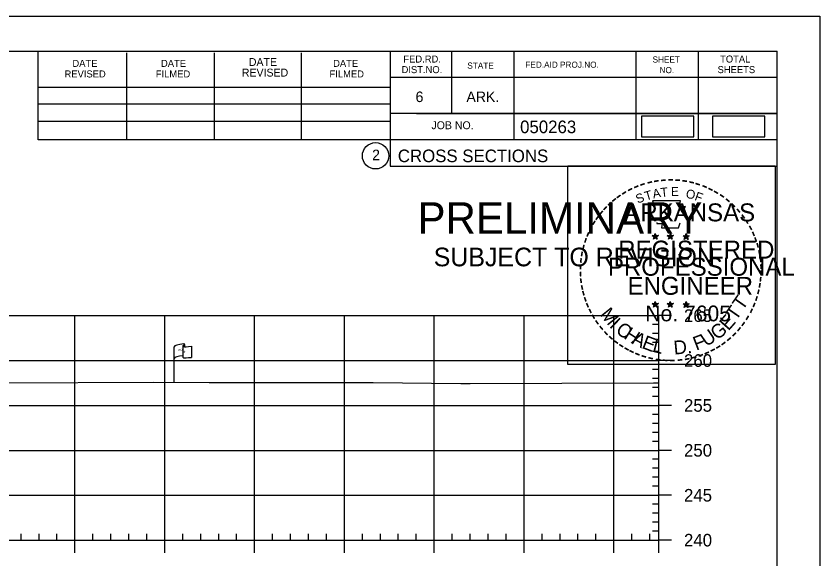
# Model space of a CAD drawing. Extents: x 1365647 to 1367999, y 387113 to 400173.
# Drawn here: x 1365967.5 to 1366057, y 395205.8 to 395266.2 of the extents above; entities that cross this region are included whole.
import ezdxf

# ---------------------------------------------------------------- set-up
doc = ezdxf.new("R2010")
doc.units = 0
for name, color, linetype in [('E_Existing ROW', 7, 'Continuous'), ('R_Axis', 7, 'Continuous'), ('R_Axis Annot', 7, 'Continuous'), ('R_Border', 7, 'Continuous'), ('R_Border PE', 7, 'Continuous'), ('R_Border Prem', 7, 'Continuous'), ('R_Detour', 7, 'Continuous'), ('R_Exist Surface', 7, 'Continuous'), ('R_Grid', 7, 'Continuous'), ('R_No Plot', 7, 'Continuous')]:
    doc.layers.add(name, color=color, linetype=linetype)

msp = doc.modelspace()

# ---------------------------------------------------------------- linework, layer by layer
at = {"layer": 'E_Existing ROW'}
for p, q in [((1365985.125, 395225.463), (1365985.125, 395229.414)), ((1365986.121, 395229.509), (1365986.121, 395229.495)), ((1365986.121, 395229.495), (1365986.121, 395228.269)), ((1365986.288, 395229.665), (1365986.288, 395229.424)), ((1365987.056, 395229.471), (1365987.056, 395228.231))]:
    msp.add_line(p, q, dxfattribs=at)
for centre, radius, start, end in [((1365986.198, 395229.509), 0.078, 88.6458, 274.28284), ((1365986.21, 395229.665), 0.0783, 263.07118, 93.95638), ((1365986.199, 395228.269), 0.0783, 180, 273.95638)]:
    msp.add_arc(centre, radius, start, end, dxfattribs=at)
for centre, major_axis, ratio, start_param, end_param in [((1365986.707, 395229.458), (-1.582, -0.043), 0.19887, 5.030368, 6.283185), ((1365987.414, 395229.573), (-1.227, -0.134), 0.052933, 0.159456, 1.268315), ((1365986.702, 395228.139), (-1.582, -0.043), 0.19887, 5.083035, 6.194897), ((1365987.414, 395228.333), (-1.227, -0.134), 0.052933, 0.159456, 1.268315)]:
    msp.add_ellipse(centre, major_axis=major_axis, ratio=ratio, start_param=start_param, end_param=end_param, dxfattribs=at)
at = {"layer": 'R_Axis'}
for p, q in [((1366039.095, 395207.885), (1366039.095, 395232.885)), ((1366040.495, 395232.885), (1366039.095, 395232.885)), ((1366039.095, 395231.885), (1366038.395, 395231.885)), ((1366039.095, 395230.885), (1366038.395, 395230.885)), ((1366039.095, 395229.885), (1366038.395, 395229.885)), ((1366039.095, 395228.885), (1366038.395, 395228.885)), ((1366040.495, 395227.885), (1366039.095, 395227.885)), ((1366039.095, 395226.885), (1366038.395, 395226.885)), ((1366039.095, 395225.885), (1366038.395, 395225.885)), ((1366039.095, 395224.885), (1366038.395, 395224.885)), ((1366039.095, 395223.885), (1366038.395, 395223.885)), ((1366040.495, 395222.885), (1366039.095, 395222.885)), ((1366039.095, 395221.885), (1366038.395, 395221.885)), ((1366039.095, 395220.885), (1366038.395, 395220.885)), ((1366039.095, 395219.885), (1366038.395, 395219.885)), ((1366039.095, 395218.885), (1366038.395, 395218.885)), ((1366040.495, 395217.885), (1366039.095, 395217.885)), ((1366039.095, 395216.885), (1366038.395, 395216.885)), ((1366039.095, 395215.885), (1366038.395, 395215.885)), ((1366039.095, 395214.885), (1366038.395, 395214.885)), ((1366039.095, 395213.885), (1366038.395, 395213.885)), ((1366040.495, 395212.885), (1366039.095, 395212.885)), ((1366039.095, 395211.885), (1366038.395, 395211.885)), ((1366039.095, 395210.885), (1366038.395, 395210.885)), ((1366039.095, 395209.885), (1366038.395, 395209.885)), ((1365968.095, 395207.885), (1365968.095, 395208.585)), ((1365970.095, 395207.885), (1365970.095, 395208.585)), ((1365972.095, 395207.885), (1365972.095, 395208.585)), ((1365976.095, 395207.885), (1365976.095, 395208.585)), ((1365978.095, 395207.885), (1365978.095, 395208.585)), ((1365980.095, 395207.885), (1365980.095, 395208.585)), ((1365982.095, 395207.885), (1365982.095, 395208.585)), ((1365986.095, 395207.885), (1365986.095, 395208.585)), ((1365988.095, 395207.885), (1365988.095, 395208.585)), ((1365990.095, 395207.885), (1365990.095, 395208.585)), ((1365992.095, 395207.885), (1365992.095, 395208.585)), ((1365996.095, 395207.885), (1365996.095, 395208.585)), ((1365998.095, 395207.885), (1365998.095, 395208.585)), ((1366000.095, 395207.885), (1366000.095, 395208.585)), ((1366002.095, 395207.885), (1366002.095, 395208.585)), ((1366006.095, 395207.885), (1366006.095, 395208.585)), ((1366008.095, 395207.885), (1366008.095, 395208.585)), ((1366010.095, 395207.885), (1366010.095, 395208.585)), ((1366012.095, 395207.885), (1366012.095, 395208.585)), ((1366016.095, 395207.885), (1366016.095, 395208.585)), ((1366018.095, 395207.885), (1366018.095, 395208.585)), ((1366020.095, 395207.885), (1366020.095, 395208.585)), ((1366022.095, 395207.885), (1366022.095, 395208.585)), ((1366026.095, 395207.885), (1366026.095, 395208.585)), ((1366028.095, 395207.885), (1366028.095, 395208.585)), ((1366030.095, 395207.885), (1366030.095, 395208.585)), ((1366032.095, 395207.885), (1366032.095, 395208.585)), ((1366036.095, 395207.885), (1366036.095, 395208.585)), ((1366038.095, 395207.885), (1366038.095, 395208.585)), ((1366039.095, 395208.885), (1366038.395, 395208.885)), ((1365749.095, 395207.885), (1366039.095, 395207.885)), ((1365974.095, 395206.485), (1365974.095, 395207.885)), ((1365984.095, 395206.485), (1365984.095, 395207.885)), ((1365994.095, 395206.485), (1365994.095, 395207.885)), ((1366004.095, 395206.485), (1366004.095, 395207.885)), ((1366014.095, 395206.485), (1366014.095, 395207.885)), ((1366024.095, 395206.485), (1366024.095, 395207.885)), ((1366034.095, 395206.485), (1366034.095, 395207.885)), ((1366039.095, 395206.485), (1366039.095, 395207.885)), ((1366040.495, 395207.885), (1366039.095, 395207.885))]:
    msp.add_line(p, q, dxfattribs=at)
at = {"layer": 'R_Border'}
for p, q in [((1365736.095, 395262.345), (1366052.275, 395262.345)), ((1365970.015, 395252.465), (1365970.015, 395262.345)), ((1365979.875, 395252.465), (1365979.875, 395262.145)), ((1365989.635, 395252.465), (1365989.635, 395262.145)), ((1365999.315, 395252.465), (1365999.315, 395262.145)), ((1366009.175, 395262.345), (1366009.175, 395249.545)), ((1366016.015, 395262.345), (1366016.015, 395255.405)), ((1366022.955, 395262.345), (1366022.955, 395252.465)), ((1366036.535, 395262.345), (1366036.535, 395252.465)), ((1366043.475, 395262.345), (1366043.475, 395252.465)), ((1366052.275, 395056.885), (1366052.275, 395262.345)), ((1366052.275, 395259.425), (1366052.275, 395259.425)), ((1366052.275, 395259.405), (1366009.175, 395259.405)), ((1365970.015, 395258.325), (1366009.175, 395258.325)), ((1365970.015, 395256.465), (1366009.175, 395256.465)), ((1366052.275, 395255.405), (1366009.175, 395255.405)), ((1366012.135, 395255.405), (1366052.275, 395255.405)), ((1365970.015, 395252.465), (1365970.015, 395254.525)), ((1365970.015, 395254.525), (1366009.175, 395254.525)), ((1366052.275, 395252.465), (1365970.015, 395252.465)), ((1366009.175, 395249.545), (1366052.275, 395249.545))]:
    msp.add_line(p, q, dxfattribs=at)
msp.add_circle((1366007.562, 395250.68), 1.467, dxfattribs=at)
at = {"layer": 'R_Border PE'}
for p, q in [((1366038.356, 395241.791), (1366038.705, 395241.68)), ((1366038.356, 395241.791), (1366038.609, 395241.746)), ((1366038.356, 395241.791), (1366038.593, 395241.669)), ((1366038.489, 395241.383), (1366038.705, 395241.68)), ((1366038.489, 395241.383), (1366038.615, 395241.627)), ((1366038.489, 395241.383), (1366038.703, 395241.6)), ((1366038.705, 395242.045), (1366038.664, 395241.793)), ((1366038.918, 395241.383), (1366038.703, 395241.597)), ((1366038.705, 395241.68), (1366038.705, 395242.045)), ((1366038.705, 395242.045), (1366038.754, 395241.795)), ((1366039.052, 395241.791), (1366038.705, 395241.68)), ((1366038.918, 395241.383), (1366038.705, 395241.68)), ((1366039.052, 395241.791), (1366038.766, 395241.742)), ((1366038.918, 395241.383), (1366038.781, 395241.674)), ((1366039.052, 395241.791), (1366038.848, 395241.689)), ((1366040.026, 395241.791), (1366040.375, 395241.68)), ((1366040.026, 395241.791), (1366040.279, 395241.746)), ((1366040.026, 395241.791), (1366040.263, 395241.669)), ((1366040.159, 395241.383), (1366040.375, 395241.68)), ((1366040.159, 395241.383), (1366040.285, 395241.627)), ((1366040.159, 395241.383), (1366040.373, 395241.6)), ((1366040.375, 395242.045), (1366040.334, 395241.793)), ((1366040.588, 395241.383), (1366040.373, 395241.597)), ((1366040.375, 395241.68), (1366040.375, 395242.045)), ((1366040.375, 395242.045), (1366040.424, 395241.795)), ((1366040.722, 395241.791), (1366040.375, 395241.68)), ((1366040.588, 395241.383), (1366040.375, 395241.68)), ((1366040.722, 395241.791), (1366040.436, 395241.742)), ((1366040.588, 395241.383), (1366040.451, 395241.674)), ((1366040.722, 395241.791), (1366040.518, 395241.689)), ((1366041.79, 395241.779), (1366042.139, 395241.668)), ((1366041.79, 395241.779), (1366042.043, 395241.734)), ((1366041.79, 395241.779), (1366042.027, 395241.657)), ((1366041.923, 395241.371), (1366042.139, 395241.668)), ((1366041.923, 395241.371), (1366042.049, 395241.615)), ((1366041.923, 395241.371), (1366042.137, 395241.588)), ((1366042.139, 395242.033), (1366042.098, 395241.781)), ((1366042.352, 395241.371), (1366042.137, 395241.585)), ((1366042.139, 395241.668), (1366042.139, 395242.033)), ((1366042.139, 395242.033), (1366042.188, 395241.783)), ((1366042.486, 395241.779), (1366042.139, 395241.668)), ((1366042.352, 395241.371), (1366042.139, 395241.668)), ((1366042.486, 395241.779), (1366042.2, 395241.73)), ((1366042.352, 395241.371), (1366042.215, 395241.662)), ((1366042.486, 395241.779), (1366042.282, 395241.677)), ((1366038.701, 395234.472), (1366038.66, 395234.22)), ((1366038.701, 395234.107), (1366038.701, 395234.472)), ((1366038.701, 395234.472), (1366038.75, 395234.222)), ((1366040.37, 395234.472), (1366040.329, 395234.22)), ((1366040.37, 395234.107), (1366040.37, 395234.472)), ((1366040.37, 395234.472), (1366040.419, 395234.222)), ((1366042.137, 395234.462), (1366042.096, 395234.21)), ((1366042.137, 395234.097), (1366042.137, 395234.462)), ((1366042.137, 395234.462), (1366042.186, 395234.212)), ((1366038.352, 395234.218), (1366038.701, 395234.107)), ((1366038.352, 395234.218), (1366038.605, 395234.173)), ((1366038.352, 395234.218), (1366038.589, 395234.096)), ((1366038.485, 395233.81), (1366038.701, 395234.107)), ((1366038.485, 395233.81), (1366038.611, 395234.054)), ((1366038.485, 395233.81), (1366038.699, 395234.027)), ((1366038.914, 395233.81), (1366038.699, 395234.024)), ((1366039.048, 395234.218), (1366038.701, 395234.107)), ((1366038.914, 395233.81), (1366038.701, 395234.107)), ((1366039.048, 395234.218), (1366038.762, 395234.169)), ((1366038.914, 395233.81), (1366038.777, 395234.101)), ((1366039.048, 395234.218), (1366038.844, 395234.116)), ((1366040.021, 395234.218), (1366040.37, 395234.107)), ((1366040.021, 395234.218), (1366040.274, 395234.173)), ((1366040.021, 395234.218), (1366040.258, 395234.096)), ((1366040.154, 395233.81), (1366040.37, 395234.107)), ((1366040.154, 395233.81), (1366040.28, 395234.054)), ((1366040.154, 395233.81), (1366040.368, 395234.027)), ((1366040.583, 395233.81), (1366040.368, 395234.024)), ((1366040.717, 395234.218), (1366040.37, 395234.107)), ((1366040.583, 395233.81), (1366040.37, 395234.107)), ((1366040.717, 395234.218), (1366040.431, 395234.169)), ((1366040.583, 395233.81), (1366040.446, 395234.101)), ((1366040.717, 395234.218), (1366040.513, 395234.116)), ((1366041.788, 395234.208), (1366042.137, 395234.097)), ((1366041.788, 395234.208), (1366042.041, 395234.163)), ((1366041.788, 395234.208), (1366042.025, 395234.086)), ((1366041.921, 395233.8), (1366042.137, 395234.097)), ((1366041.921, 395233.8), (1366042.047, 395234.044)), ((1366041.921, 395233.8), (1366042.135, 395234.017)), ((1366042.35, 395233.8), (1366042.135, 395234.014)), ((1366042.484, 395234.208), (1366042.137, 395234.097)), ((1366042.35, 395233.8), (1366042.137, 395234.097)), ((1366042.484, 395234.208), (1366042.198, 395234.159)), ((1366042.35, 395233.8), (1366042.213, 395234.091)), ((1366042.484, 395234.208), (1366042.28, 395234.106))]:
    msp.add_line(p, q, dxfattribs=at)
for points in [[(1366038.397, 395245.669), (1366038.666, 395244.842)], [(1366041.908, 395244.747), (1366042.05, 395245.031), (1366041.365, 395245.007), (1366041.513, 395245.669), (1366038.397, 395245.669)], [(1366038.889, 395243.246), (1366038.889, 395243.159), (1366039.452, 395243.14), (1366039.398, 395242.667), (1366041.268, 395242.667), (1366041.469, 395243.203)], [(1366038.705, 395242.045), (1366038.918, 395241.383), (1366038.356, 395241.791), (1366039.052, 395241.791), (1366038.489, 395241.383), (1366038.705, 395242.045)], [(1366040.375, 395242.045), (1366040.588, 395241.383), (1366040.026, 395241.791), (1366040.722, 395241.791), (1366040.159, 395241.383), (1366040.375, 395242.045)], [(1366042.139, 395242.033), (1366042.352, 395241.371), (1366041.79, 395241.779), (1366042.486, 395241.779), (1366041.923, 395241.371), (1366042.139, 395242.033)], [(1366038.701, 395234.472), (1366038.914, 395233.81), (1366038.352, 395234.218), (1366039.048, 395234.218), (1366038.485, 395233.81), (1366038.701, 395234.472)], [(1366040.37, 395234.472), (1366040.583, 395233.81), (1366040.021, 395234.218), (1366040.717, 395234.218), (1366040.154, 395233.81), (1366040.37, 395234.472)], [(1366042.137, 395234.462), (1366042.35, 395233.8), (1366041.788, 395234.208), (1366042.484, 395234.208), (1366041.921, 395233.8), (1366042.137, 395234.462)]]:
    msp.add_lwpolyline(points, dxfattribs=at)
for centre, radius in [((1366038.704, 395241.68), 0.172), ((1366038.704, 395241.68), 0.145), ((1366038.704, 395241.68), 0.116), ((1366038.704, 395241.68), 0.0991), ((1366038.704, 395241.68), 0.0747), ((1366038.704, 395241.68), 0.0495), ((1366038.704, 395241.68), 0.0296), ((1366040.374, 395241.68), 0.172), ((1366040.374, 395241.68), 0.145), ((1366040.374, 395241.68), 0.116), ((1366040.374, 395241.68), 0.0991), ((1366040.374, 395241.68), 0.0747), ((1366040.374, 395241.68), 0.0495), ((1366040.374, 395241.68), 0.0296), ((1366042.138, 395241.668), 0.172), ((1366042.138, 395241.668), 0.145), ((1366042.138, 395241.668), 0.116), ((1366042.138, 395241.668), 0.0991), ((1366042.138, 395241.668), 0.0747), ((1366042.138, 395241.668), 0.0495), ((1366042.138, 395241.668), 0.0296), ((1366038.7, 395234.107), 0.172), ((1366038.7, 395234.107), 0.145), ((1366038.7, 395234.107), 0.116), ((1366038.7, 395234.107), 0.0991), ((1366038.7, 395234.107), 0.0747), ((1366038.7, 395234.107), 0.0495), ((1366038.7, 395234.107), 0.0296), ((1366040.369, 395234.107), 0.172), ((1366040.369, 395234.107), 0.145), ((1366040.369, 395234.107), 0.116), ((1366040.369, 395234.107), 0.0991), ((1366040.369, 395234.107), 0.0747), ((1366040.369, 395234.107), 0.0495), ((1366040.369, 395234.107), 0.0296), ((1366042.136, 395234.097), 0.172), ((1366042.136, 395234.097), 0.145), ((1366042.136, 395234.097), 0.116), ((1366042.136, 395234.097), 0.0991), ((1366042.136, 395234.097), 0.0747), ((1366042.136, 395234.097), 0.0495), ((1366042.136, 395234.097), 0.0296)]:
    msp.add_circle(centre, radius, dxfattribs=at)
at = {"layer": 'R_Detour'}
for points in [[(1366037.165, 395252.786), (1366042.998, 395252.786), (1366042.998, 395255.097), (1366037.165, 395255.097)], [(1366045.079, 395252.801), (1366050.912, 395252.801), (1366050.912, 395255.112), (1366045.079, 395255.112)]]:
    msp.add_lwpolyline(points, close=True, dxfattribs=at)
at = {"layer": 'R_Exist Surface'}
msp.add_lwpolyline([(1365965.987, 395225.4), (1365982.884, 395225.476), (1365989.032, 395225.441), (1365991.087, 395225.429), (1366007.285, 395225.433), (1366017.065, 395225.329), (1366018.075, 395225.328), (1366038.509, 395225.397), (1366039.095, 395225.396)], dxfattribs=at)
at = {"layer": 'R_Grid'}
for p, q in [((1365749.095, 395232.885), (1366039.095, 395232.885)), ((1365974.095, 395207.885), (1365974.095, 395232.885)), ((1365984.095, 395207.885), (1365984.095, 395232.885)), ((1365994.095, 395207.885), (1365994.095, 395232.885)), ((1366004.095, 395207.885), (1366004.095, 395232.885)), ((1366014.095, 395207.885), (1366014.095, 395232.885)), ((1366024.095, 395207.885), (1366024.095, 395232.885)), ((1366034.095, 395207.885), (1366034.095, 395232.885)), ((1366039.095, 395207.885), (1366039.095, 395232.885)), ((1365749.095, 395227.885), (1366039.095, 395227.885)), ((1365749.095, 395222.885), (1366039.095, 395222.885)), ((1365749.095, 395217.885), (1366039.095, 395217.885)), ((1365749.095, 395212.885), (1366039.095, 395212.885)), ((1365749.095, 395207.885), (1366039.095, 395207.885))]:
    msp.add_line(p, q, dxfattribs=at)
at = {"layer": 'R_No Plot'}
msp.add_line((1365723.694, 395266.239), (1366057.027, 395266.239), dxfattribs=at)
for points in [[(1365723.687, 395266.239), (1366057.027, 395266.239), (1366057.027, 395052.902), (1365723.687, 395052.902)], [(1366028.946, 395249.577), (1366052.044, 395249.577), (1366052.044, 395227.427), (1366028.946, 395227.427)]]:
    msp.add_lwpolyline(points, close=True, dxfattribs=at)

# ---------------------------------------------------------------- texts
at = {"layer": 'E_Existing ROW'}
for s, height, rotation, p in [('R ', 0.2, 9.98841, (1365985.644, 395228.916)), (' O', 0.2, 9.98841, (1365985.79, 395228.961)), ('DWB 11-9-07', 0.001, 90, (1365986.288, 395229.425)), ('W', 0.2, 351.17882, (1365986.12, 395228.792)), ('DWB 11-9-07', 0.001, 5.07169, (1365987.046, 395228.231)), ('DWB 11-9-07', 0.001, 90, (1365985.124, 395225.464))]:
    msp.add_text(s, height=height, rotation=rotation, dxfattribs=at).set_placement(p)
at = {"layer": 'R_Axis Annot'}
for s, p in [('265', (1366041.895, 395232.185)), ('260', (1366041.895, 395227.185)), ('255', (1366041.895, 395222.185)), ('250', (1366041.895, 395217.185)), ('245', (1366041.895, 395212.185)), ('240', (1366041.895, 395207.185))]:
    msp.add_text(s, height=1.4, dxfattribs=at).set_placement(p)
at = {"layer": 'R_Border'}
for s, height, p in [('DATE', 0.7819, (1365973.815, 395260.585)), ('DATE', 0.7819, (1365983.675, 395260.585)), ('DATE', 0.8792, (1365993.455, 395260.685)), ('DATE', 0.7819, (1366002.835, 395260.585)), ('FED.RD.', 0.7819, (1366010.655, 395261.065)), ('SHEET', 0.684, (1366038.395, 395261.065)), ('TOTAL', 0.7819, (1366045.915, 395261.065)), ('REVISED', 0.8792, (1365992.675, 395259.505)), ('DIST.NO.', 0.7819, (1366010.455, 395259.885)), ('STATE', 0.684, (1366017.775, 395260.385)), ('FED.AID PROJ.NO.', 0.684, (1366024.235, 395260.485)), ('NO.', 0.684, (1366039.175, 395259.885)), ('SHEETS', 0.7819, (1366045.635, 395259.885)), ('REVISED', 0.7819, (1365972.935, 395259.405)), ('FILMED', 0.7819, (1365983.095, 395259.405)), ('FILMED', 0.7819, (1366002.435, 395259.405)), ('6', 1.172, (1366012.015, 395256.665)), ('ARK.', 1.1723, (1366017.675, 395256.665)), ('JOB NO.', 0.8792, (1366013.775, 395253.645)), ('050263', 1.4, (1366023.651, 395253.204)), ('2', 1.172, (1366007.179, 395250.194)), ('CROSS SECTIONS', 1.4, (1366010.038, 395249.975))]:
    msp.add_text(s, height=height, rotation=360, dxfattribs=at).set_placement(p)
at = {"layer": 'R_Border PE'}
for s, height, rotation, p in [('-', 1.6, 13.63015, (1366037.895, 395247.037)), ('-', 1.6, 10.21935, (1366038.573, 395247.199)), ('-', 1.6, 5.89682, (1366039.302, 395247.309)), ('-', 1.6, 0.18623, (1366040.074, 395247.381)), ('-', 1.6, 357.74304, (1366040.797, 395247.368)), ('-', 1.6, 352.16172, (1366041.541, 395247.312)), ('-', 1.6, 347.20489, (1366042.26, 395247.198)), ('-', 1.6, 28.79182, (1366035.878, 395246.21)), ('-', 1.6, 24.30721, (1366036.511, 395246.527)), ('-', 1.6, 19.17608, (1366037.145, 395246.796)), ('A', 1, 11.21318, (1366038.492, 395245.929)), ('T', 1, 6.02276, (1366039.341, 395246.095)), ('E', 1, 0.83234, (1366040.446, 395246.205)), ('O', 1, 350.4515, (1366042.05, 395245.995)), ('-', 1.6, 342.3362, (1366042.895, 395247.043)), ('-', 1.6, 337.85509, (1366043.63, 395246.82)), ('-', 1.6, 334.12109, (1366044.261, 395246.549)), ('-', 1.6, 38.95066, (1366034.227, 395245.067)), ('-', 1.6, 36.23174, (1366034.703, 395245.445)), ('-', 1.6, 34.06357, (1366035.281, 395245.84)), ('S', 1, 21.59401, (1366036.752, 395245.347)), ('T', 1, 16.4036, (1366037.666, 395245.678)), ('F', 1, 340.07066, (1366043.004, 395245.767)), ('-', 1.6, 329.64089, (1366044.84, 395246.266)), ('-', 1.6, 325.86266, (1366045.483, 395245.905)), ('-', 1.6, 48.42305, (1366033.346, 395244.172)), ('-', 1.6, 42.96224, (1366033.794, 395244.65)), ('ARKANSAS', 2, 360, (1366035.25, 395243.381)), ('-', 1.6, 320.52971, (1366046.093, 395245.479)), ('-', 1.6, 315.57859, (1366046.692, 395244.991)), ('-', 1.6, 50.61417, (1366032.943, 395243.686)), ('-', 1.6, 309.87973, (1366047.261, 395244.441)), ('-', 1.6, 58.07063, (1366032.205, 395242.592)), ('-', 1.6, 54.23247, (1366032.53, 395243.119)), ('-', 1.6, 306.65218, (1366047.786, 395243.839)), ('-', 1.4, 303.67529, (1366048.272, 395243.271)), ('-', 1.6, 62.87135, (1366031.892, 395241.978)), ('-', 1.6, 299.66835, (1366048.591, 395242.664)), ('-', 1.6, 72.39447, (1366031.414, 395240.737)), ('-', 1.6, 67.77427, (1366031.633, 395241.367)), ('DWB', 0.01, 360, (1366038.691, 395241.675)), ('DWB', 0.01, 360, (1366040.361, 395241.675)), ('DWB', 0.01, 360, (1366042.125, 395241.663)), ('-', 1.6, 294.66279, (1366048.915, 395242.052)), ('-', 1.6, 290.57283, (1366049.172, 395241.475)), ('-', 1.6, 75.46096, (1366031.217, 395240.023)), ('REGISTERED', 2, 360, (1366034.572, 395239.232)), ('-', 1.6, 285.12326, (1366049.406, 395240.895)), ('-', 1.6, 81.20126, (1366031.085, 395239.31)), ('-', 1.6, 280.54934, (1366049.606, 395240.153)), ('-', 1.6, 85.18634, (1366031.009, 395238.619)), ('PROFESSIONAL', 2, 360, (1366033.424, 395237.328)), ('-', 1.6, 276.59616, (1366049.768, 395239.385)), ('-', 1.6, 89.06224, (1366030.984, 395237.918)), ('-', 1.6, 274.33011, (1366049.828, 395238.663)), ('-', 1.6, 94.19588, (1366031.019, 395237.193)), ('-', 1.6, 98.94793, (1366031.091, 395236.526)), ('ENGINEER', 2, 360, (1366035.611, 395235.203)), ('-', 1.6, 263.5172, (1366049.843, 395237.365)), ('-', 1.6, 269.94067, (1366049.862, 395238.031)), ('-', 1.6, 101.71495, (1366031.226, 395235.793)), ('-', 1.6, 260.99529, (1366049.772, 395236.711)), ('-', 1.6, 105.45785, (1366031.388, 395235.198)), ('-', 1.6, 255.7626, (1366049.662, 395236.033)), ('-', 1.6, 109.08742, (1366031.603, 395234.567)), ('T', 1.54, 55.05496, (1366048.42, 395233.372)), ('-', 1.6, 252.86809, (1366049.481, 395235.313)), ('-', 1.6, 114.06432, (1366031.857, 395233.971)), ('-', 1.6, 115.72885, (1366032.162, 395233.353)), ('M', 1.54, 308.91747, (1366032.472, 395232.998)), ('No. 7605', 1.757, 360, (1366037.585, 395232.252)), ('DWB', 0.01, 360, (1366038.686, 395234.103)), ('DWB', 0.01, 360, (1366040.355, 395234.101)), ('DWB', 0.01, 360, (1366042.122, 395234.092)), ('T', 1.54, 55.05496, (1366047.689, 395232.252)), ('-', 1.6, 244.61971, (1366048.996, 395234.011)), ('-', 1.6, 247.88866, (1366049.258, 395234.64)), ('-', 1.6, 120.44712, (1366032.519, 395232.767)), ('I', 1.54, 316.46364, (1366033.514, 395231.678)), ('E', 1.54, 48.73133, (1366046.843, 395231.125)), ('-', 1.6, 239.07125, (1366048.602, 395233.259)), ('-', 1.6, 125.89344, (1366032.922, 395232.206)), ('-', 1.6, 130.71812, (1366033.384, 395231.654)), ('C', 1.54, 324.01974, (1366034.187, 395231.055)), ('G', 1.54, 38.21734, (1366045.59, 395230.105)), ('-', 1.6, 233.84524, (1366048.2, 395232.606)), ('-', 1.6, 134.22381, (1366033.901, 395231.109)), ('H', 1.54, 327.53419, (1366035.097, 395230.4)), ('A', 1.54, 332.55127, (1366035.951, 395229.863)), ('F', 1.54, 20.82016, (1366043.254, 395228.978)), ('U', 1.54, 34.40523, (1366044.391, 395229.372)), ('-', 1.6, 225.76533, (1366047.291, 395231.476)), ('-', 1.6, 231.25377, (1366047.77, 395232.04)), ('-', 1.6, 138.93382, (1366034.426, 395230.645)), ('-', 1.6, 144.64634, (1366034.982, 395230.239)), ('E', 1.54, 339.20679, (1366037.109, 395229.301)), ('L', 1.54, 346.2929, (1366038.301, 395228.877)), ('D.', 1.54, 5.26016, (1366040.804, 395228.54)), ('-', 1.6, 215.73633, (1366046.22, 395230.495)), ('-', 1.6, 221.08509, (1366046.769, 395230.967)), ('-', 1.6, 148.08978, (1366035.543, 395229.868)), ('-', 1.6, 151.57039, (1366036.122, 395229.543)), ('-', 1.6, 154.60019, (1366036.644, 395229.296)), ('-', 1.6, 207.35684, (1366045.128, 395229.762)), ('-', 1.6, 212.24909, (1366045.686, 395230.108)), ('-', 1.6, 158.56121, (1366037.268, 395229.042)), ('-', 1.6, 162.79826, (1366037.955, 395228.829)), ('-', 1.6, 167.55551, (1366038.67, 395228.665)), ('-', 1.6, 173.11546, (1366039.442, 395228.555)), ('-', 1.6, 191.28576, (1366042.479, 395228.729)), ('-', 1.6, 195.47429, (1366043.208, 395228.928)), ('-', 1.6, 200.71842, (1366043.885, 395229.17)), ('-', 1.6, 204.25161, (1366044.504, 395229.443)), ('-', 1.6, 176.51827, (1366040.19, 395228.502)), ('-', 1.6, 181.59176, (1366040.934, 395228.521)), ('-', 1.6, 185.81666, (1366041.743, 395228.597))]:
    msp.add_text(s, height=height, rotation=rotation, dxfattribs=at).set_placement(p)
at = {"layer": 'R_Border Prem'}
for s, height, p in [('PRELIMINARY', 3.5, (1366012.226, 395242.008)), ('DWB', 0.01, (1366012.973, 395243.857)), ('SUBJECT TO REVISION', 2.07511, (1366014.035, 395238.379))]:
    msp.add_text(s, height=height, rotation=360, dxfattribs=at).set_placement(p)

doc.saveas('drawing.dxf')
